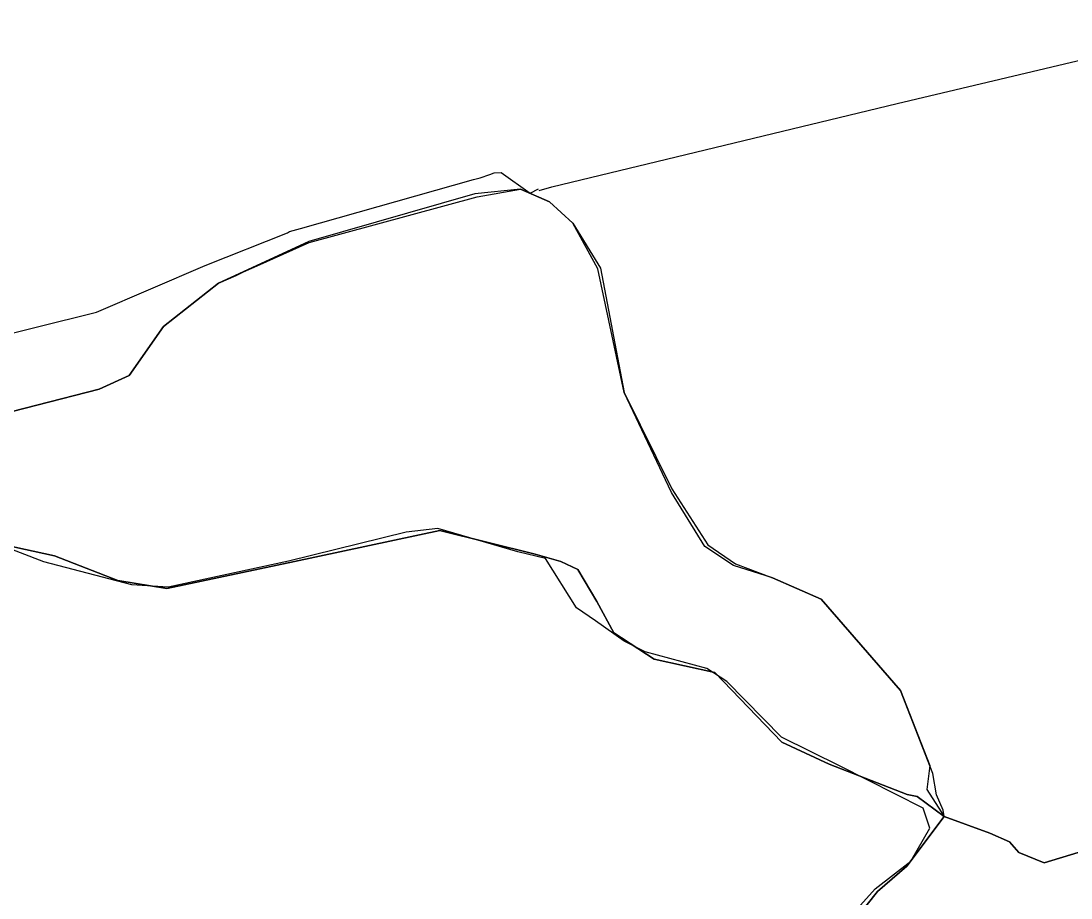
# Model space of a CAD drawing. Extents: x -600309 to -598967, y -1161267 to -1160292.
# Drawn here: x -599566 to -599513.4, y -1160721.7 to -1160677.8 of the extents above; entities that cross this region are included whole.
import ezdxf

# ---------------------------------------------------------------- set-up
doc = ezdxf.new("R2010")
doc.units = 0
for name, color, linetype in [('Vrstva 12', 7, 'Continuous'), ('Vrstva 13', 7, 'Continuous'), ('Vrstva 51', 7, 'Continuous'), ('Vrstva 58', 7, 'Continuous')]:
    doc.layers.add(name, color=color, linetype=linetype)

msp = doc.modelspace()

# ---------------------------------------------------------------- linework, layer by layer
at = {"layer": 'Vrstva 12'}
msp.add_line((-599519.78, -1160717.63), (-599517.49, -1160718.47), dxfattribs=at)
for points in [[(-599551.564, -1160688.895), (-599543.16, -1160686.61), (-599540.98, -1160686.23), (-599539.54, -1160686.87), (-599538.36, -1160687.94), (-599536.98, -1160690.19)], [(-599554.18, -1160690.06), (-599551.564, -1160688.895)], [(-599555.23, -1160690.55), (-599554.85, -1160690.36)], [(-599554.85, -1160690.36), (-599554.18, -1160690.06)], [(-599536.98, -1160690.19), (-599535.79, -1160696.4), (-599533.41, -1160701.23), (-599531.61, -1160704.03), (-599530.23, -1160704.98), (-599528.37, -1160705.68), (-599525.94, -1160706.75), (-599521.96, -1160711.32), (-599520.49, -1160715.08), (-599520.64, -1160716.28)], [(-599586.28, -1160704.03), (-599586.11, -1160703.96), (-599584.72, -1160703.71), (-599579.57, -1160701.96), (-599574.65, -1160700.19), (-599571.46, -1160698.64), (-599562.08, -1160696.24), (-599560.58, -1160695.56), (-599558.86, -1160693.1), (-599556.1, -1160690.94), (-599555.23, -1160690.55)], [(-599519.78, -1160717.63), (-599521.13, -1160716.63), (-599521.62, -1160716.53), (-599525.53, -1160715.01), (-599527.9, -1160713.91), (-599531.25, -1160710.42), (-599534.29, -1160709.75), (-599536.32, -1160708.43), (-599537.16, -1160706.87), (-599538.12, -1160705.27), (-599538.97, -1160704.86), (-599540.25, -1160704.5), (-599545.02, -1160703.32), (-599552.31, -1160704.87), (-599558.7, -1160706.22), (-599561.14, -1160705.81), (-599564.32, -1160704.59), (-599566.84, -1160704.03), (-599574.54, -1160701.02), (-599575.46, -1160701.11), (-599576.98, -1160701.65), (-599579.77, -1160702.43), (-599581.44, -1160705.05)], [(-599517.49, -1160718.47), (-599516.5, -1160718.9), (-599516.04, -1160719.43), (-599514.76, -1160719.95), (-599510.98, -1160718.8), (-599504.62, -1160716.96), (-599499.4, -1160715.35), (-599494.96, -1160713.71), (-599488.57, -1160711.7), (-599480.54, -1160708.54), (-599478.54, -1160710.37), (-599478.07, -1160710.69), (-599477.36, -1160711.82), (-599475.12, -1160718.85), (-599471.8, -1160728.95), (-599470.14, -1160735.41), (-599469.92, -1160735.96)], [(-599520.64, -1160716.28), (-599519.78, -1160717.63)], [(-599519.78, -1160717.63), (-599521.64, -1160720.12), (-599523.12, -1160721.38), (-599526.86, -1160726.11), (-599534.32, -1160729.09), (-599538.34, -1160730.54), (-599541.54, -1160731.81), (-599557.25, -1160736.65), (-599558.62, -1160736.81), (-599559.97, -1160737.09), (-599561.08, -1160737.66), (-599562.54, -1160738.54), (-599565.37, -1160739.39), (-599566.97, -1160739.56), (-599568.25, -1160740.33), (-599569.95, -1160741.38), (-599574.79, -1160742.56), (-599577.65, -1160744.07), (-599587.81, -1160747.63)], [(-599519.78, -1160717.63), (-599517.49, -1160718.47)]]:
    msp.add_lwpolyline(points, dxfattribs=at)
at = {"layer": 'Vrstva 13'}
for points in [[(-599540.06, -1160686.3), (-599539.41, -1160686.11), (-599522.135, -1160681.946), (-599504.733, -1160677.815)], [(-599580.53, -1160697.11), (-599580.47, -1160697.05), (-599574.12, -1160695.34), (-599562.21, -1160692.39), (-599556.78, -1160690.05), (-599552.66, -1160688.42), (-599552.56, -1160688.35), (-599552.01, -1160688.2), (-599543.34, -1160685.75), (-599543.01, -1160685.66), (-599542.52, -1160685.49), (-599542.3, -1160685.42), (-599541.95, -1160685.4), (-599540.5, -1160686.43), (-599540.09, -1160686.21)]]:
    msp.add_lwpolyline(points, dxfattribs=at)
at = {"layer": 'Vrstva 51'}
for points in [[(-599540.98, -1160686.23), (-599543.275, -1160686.465), (-599551.579, -1160688.844), (-599554.878, -1160690.373), (-599556.1, -1160690.94), (-599558.86, -1160693.1), (-599560.58, -1160695.56), (-599562.08, -1160696.24), (-599571.46, -1160698.64), (-599574.8, -1160700.15), (-599579.57, -1160701.83), (-599584.82, -1160703.58), (-599585.97, -1160703.92), (-599587.43, -1160703.34), (-599587.669, -1160702.441)], [(-599519.78, -1160717.63), (-599519.82, -1160717.31), (-599520.15, -1160716.55), (-599520.34, -1160715.48), (-599521.96, -1160711.32), (-599525.94, -1160706.75), (-599528.37, -1160705.68), (-599530.33, -1160705.07), (-599531.75, -1160704.12), (-599533.42, -1160701.41), (-599535.79, -1160696.4), (-599537.11, -1160690.21), (-599538.36, -1160687.94), (-599539.54, -1160686.87), (-599540.98, -1160686.23)], [(-599519.78, -1160717.63), (-599521.64, -1160720.12), (-599523.12, -1160721.38), (-599526.86, -1160726.11)], [(-599510.98, -1160718.8), (-599514.76, -1160719.95), (-599516.04, -1160719.43), (-599516.5, -1160718.9), (-599517.49, -1160718.47), (-599519.78, -1160717.63)]]:
    msp.add_lwpolyline(points, dxfattribs=at)
at = {"layer": 'Vrstva 58'}
for points in [[(-599527.35, -1160725.84), (-599523.23, -1160721.24), (-599521.44, -1160719.86), (-599520.5, -1160718.22), (-599520.83, -1160717.21), (-599524.98, -1160715.11), (-599527.92, -1160713.66), (-599530.66, -1160710.87), (-599531.65, -1160710.22), (-599534.75, -1160709.38), (-599535.8, -1160708.85), (-599537.24, -1160707.84), (-599538.19, -1160707.19), (-599539.73, -1160704.72), (-599541.12, -1160704.38), (-599545.13, -1160703.21), (-599546.71, -1160703.39), (-599552.6, -1160704.85), (-599558.63, -1160706.15), (-599560.45, -1160706.03), (-599564.85, -1160704.88), (-599571.14, -1160702.47)], [(-599566.84, -1160704.03), (-599564.32, -1160704.59), (-599561.14, -1160705.81), (-599561.14, -1160705.81), (-599558.7, -1160706.22), (-599558.7, -1160706.22), (-599552.31, -1160704.87), (-599552.31, -1160704.87), (-599545.02, -1160703.32), (-599540.25, -1160704.5), (-599538.97, -1160704.86), (-599538.12, -1160705.27), (-599537.16, -1160706.87), (-599536.32, -1160708.43), (-599534.29, -1160709.75), (-599531.25, -1160710.42), (-599527.9, -1160713.91), (-599525.53, -1160715.01), (-599521.62, -1160716.53), (-599521.13, -1160716.63), (-599519.78, -1160717.63)], [(-599526.86, -1160726.11), (-599523.12, -1160721.38), (-599521.64, -1160720.12), (-599519.78, -1160717.63)]]:
    msp.add_lwpolyline(points, dxfattribs=at)

doc.saveas('drawing.dxf')
